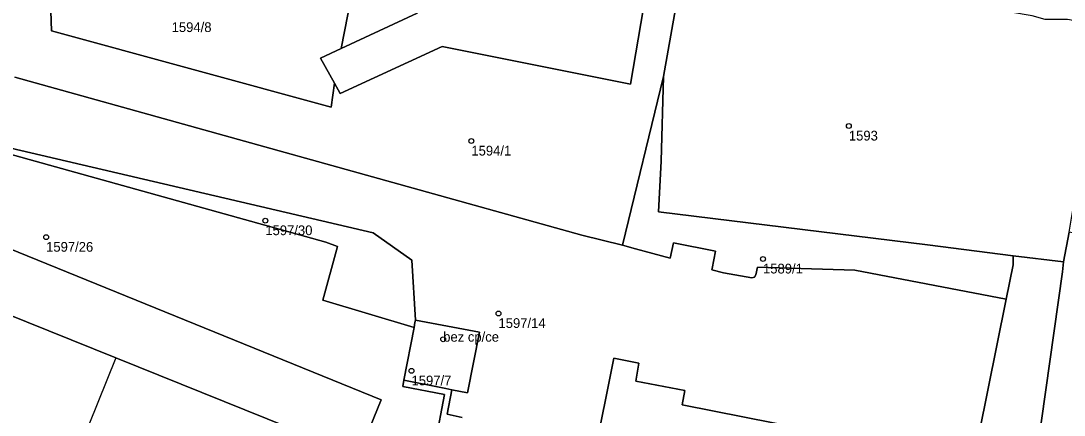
# Model space of a CAD drawing. Extents: x -878211 to -870363, y -1058464 to -1052522.
# Drawn here: x -874565.6 to -874458.6, y -1055752.2 to -1055711.7 of the extents above; entities that cross this region are included whole.
import ezdxf

# ---------------------------------------------------------------- set-up
doc = ezdxf.new("R2010")
doc.units = 0
for name, color, linetype in [('Definiční body', 7, 'Continuous'), ('Polygon budovy', 7, 'Continuous'), ('Polygon parcely', 7, 'Continuous')]:
    doc.layers.add(name, color=color, linetype=linetype)

msp = doc.modelspace()

# ---------------------------------------------------------------- linework, layer by layer
at = {"layer": 'Definiční body'}
for centre in [(-874480.66, -1055722.49994), (-874519.39, -1055724.03994), (-874540.53, -1055732.20994), (-874563.02, -1055733.90994), (-874489.47, -1055736.13994), (-874516.61, -1055741.72994), (-874522.28, -1055744.37994), (-874525.53, -1055747.61994)]:
    msp.add_circle(centre, 0.25, dxfattribs=at)
at = {"layer": 'Polygon budovy'}
for points in [[(-874525.18, -1055742.67), (-874525.27, -1055743.16), (-874526.33, -1055748.59), (-874522.02, -1055749.43), (-874521.41, -1055749.55), (-874519.8, -1055749.87), (-874518.57, -1055743.66), (-874525.13, -1055742.42)], [(-874560.47, -1055757.74), (-874562.12, -1055761.83), (-874557.06, -1055763.86), (-874556.16, -1055761.67), (-874554.28, -1055762.42), (-874554.76, -1055763.59), (-874554.29, -1055763.78), (-874554.13, -1055763.35), (-874541.55, -1055768.38), (-874535.93, -1055754.31), (-874555.85, -1055746.29)]]:
    msp.add_lwpolyline(points, close=True, dxfattribs=at)
at = {"layer": 'Polygon parcely'}
for points in [[(-874499.61, -1055697.89), (-874503.08, -1055718.2), (-874522.4, -1055714.33), (-874532.85, -1055719.17), (-874533.44, -1055718.11), (-874533.78, -1055720.55), (-874562.46, -1055712.72), (-874563.33, -1055687.13)], [(-874531.36, -1055707.35), (-874532.75, -1055714.54), (-874524.95, -1055710.92)], [(-874566.23, -1055717.48), (-874508.05, -1055733.71), (-874503.88, -1055734.73), (-874499.67, -1055717.43), (-874498.08, -1055708.34)], [(-874468.26, -1055758.77), (-874464.51, -1055740.26), (-874480.04, -1055737.28), (-874490.03, -1055736.98), (-874490.21, -1055737.78), (-874490.34, -1055738), (-874490.61, -1055738.06), (-874493.53, -1055737.56), (-874494.73, -1055737.24), (-874494.68, -1055737.12), (-874494.34, -1055735.33), (-874498.65, -1055734.47), (-874499.01, -1055736.05), (-874502.55, -1055735.11), (-874503.88, -1055734.73), (-874508.05, -1055733.71), (-874566.23, -1055717.48)], [(-874580.87, -1055721.44), (-874529.45, -1055733.46), (-874525.51, -1055736.28), (-874525.13, -1055742.42), (-874518.57, -1055743.66), (-874519.8, -1055749.87), (-874521.41, -1055749.55), (-874521.88, -1055752.08), (-874520.33, -1055752.39)], [(-874506.83, -1055756.53), (-874504.77, -1055746.31), (-874502.2, -1055746.84), (-874502.53, -1055748.68), (-874497.5, -1055749.65), (-874497.76, -1055751.11), (-874482.03, -1055754.21)], [(-874482.03, -1055754.21), (-874497.76, -1055751.11), (-874497.5, -1055749.65), (-874502.53, -1055748.68), (-874502.2, -1055746.84), (-874504.77, -1055746.31), (-874506.83, -1055756.53)], [(-874520.33, -1055752.39), (-874521.88, -1055752.08), (-874521.41, -1055749.55), (-874522.02, -1055749.43), (-874526.33, -1055748.59), (-874526.43, -1055749.21), (-874522.15, -1055750.06), (-874523.07, -1055754.9)]]:
    msp.add_lwpolyline(points, dxfattribs=at)
for points in [[(-874539.21, -1055705.94), (-874538.99, -1055704.63), (-874545.65, -1055703.38), (-874545.91, -1055704.69), (-874546.29, -1055704.59), (-874553.37, -1055703.27), (-874553.77, -1055703.2), (-874553.54, -1055701.9), (-874560.3, -1055700.85), (-874560.75, -1055700.76), (-874558.28, -1055688.05), (-874563.33, -1055687.13), (-874562.46, -1055712.72), (-874533.78, -1055720.55), (-874533.44, -1055718.11), (-874534.88, -1055715.53), (-874532.75, -1055714.54), (-874531.36, -1055707.35), (-874531.71, -1055707.29), (-874538.83, -1055706.03)], [(-874509.92, -1055691.62), (-874510.88, -1055691.45), (-874510.92, -1055691.7), (-874511.33, -1055694.42), (-874511.51, -1055695.62), (-874520.47, -1055694.08), (-874522.89, -1055706.96), (-874523.22, -1055709.14), (-874524.95, -1055710.92), (-874532.75, -1055714.54), (-874534.88, -1055715.53), (-874533.44, -1055718.11), (-874532.85, -1055719.17), (-874522.4, -1055714.33), (-874503.08, -1055718.2), (-874499.61, -1055697.89), (-874508, -1055696.25), (-874507.77, -1055695.06), (-874507.19, -1055692.04), (-874508.07, -1055691.91)], [(-874463.82, -1055735.82), (-874458.64, -1055736.45), (-874458.05, -1055733.39), (-874457.46, -1055729.7), (-874454.17, -1055712.21), (-874454.37, -1055712.25), (-874458.23, -1055711.57), (-874460.52, -1055711.56), (-874461.85, -1055711.21), (-874466.3, -1055710.45), (-874466.32, -1055710.59), (-874471.3, -1055709.75), (-874471.28, -1055709.61), (-874475.97, -1055708.87), (-874497.43, -1055704.83), (-874498.08, -1055708.34), (-874499.67, -1055717.43), (-874499.93, -1055726.1), (-874500.2, -1055731.29), (-874472.58, -1055734.69)], [(-874472.58, -1055734.69), (-874500.2, -1055731.29), (-874499.93, -1055726.1), (-874499.67, -1055717.43), (-874503.88, -1055734.73), (-874502.55, -1055735.11), (-874499.01, -1055736.05), (-874498.65, -1055734.47), (-874494.34, -1055735.33), (-874494.68, -1055737.12), (-874494.73, -1055737.24), (-874493.53, -1055737.56), (-874490.61, -1055738.06), (-874490.34, -1055738), (-874490.21, -1055737.78), (-874490.03, -1055736.98), (-874480.04, -1055737.28), (-874464.51, -1055740.26), (-874463.8, -1055736.74), (-874463.82, -1055735.82)], [(-874525.27, -1055743.16), (-874534.63, -1055740.37), (-874533.14, -1055734.86), (-874534.31, -1055734.41), (-874580.87, -1055721.44), (-874587.05, -1055720), (-874592.67, -1055718.98), (-874594.18, -1055723.95), (-874528.64, -1055750.58), (-874530.98, -1055756.3), (-874523.81, -1055758.61), (-874523.07, -1055754.9), (-874522.15, -1055750.06), (-874526.43, -1055749.21), (-874526.33, -1055748.59)], [(-874525.13, -1055742.42), (-874525.51, -1055736.28), (-874529.45, -1055733.46), (-874580.87, -1055721.44), (-874534.31, -1055734.41), (-874533.14, -1055734.86), (-874534.63, -1055740.37), (-874525.27, -1055743.16), (-874525.18, -1055742.67)], [(-874602.52, -1055750.68), (-874603.4, -1055754.16), (-874600.67, -1055756.7), (-874555.85, -1055774.44), (-874556.66, -1055771.5), (-874556.25, -1055768.93), (-874554.9, -1055765.47), (-874555.05, -1055765.41), (-874562.35, -1055762.48), (-874562.12, -1055761.83), (-874560.47, -1055757.74), (-874590.11, -1055745.83), (-874585.5, -1055734.35), (-874555.85, -1055746.29), (-874535.93, -1055754.31), (-874530.98, -1055756.3), (-874528.64, -1055750.58), (-874594.18, -1055723.95)], [(-874535.93, -1055754.31), (-874555.85, -1055746.29), (-874585.5, -1055734.35), (-874590.11, -1055745.83), (-874560.47, -1055757.74), (-874562.12, -1055761.83), (-874562.35, -1055762.48), (-874555.05, -1055765.41), (-874554.9, -1055765.47), (-874554.29, -1055763.78), (-874554.13, -1055763.35), (-874541.55, -1055768.38)], [(-874458.74, -1055737.47), (-874462.64, -1055765.06), (-874463.01, -1055769.99), (-874452.07, -1055772), (-874442.24, -1055773.92), (-874440.14, -1055764.57), (-874445.66, -1055763.54), (-874445.59, -1055763.17), (-874447.72, -1055762.78), (-874447.67, -1055762.56), (-874446.11, -1055754.16), (-874453.87, -1055752.75), (-874453.46, -1055750.23), (-874453.87, -1055750.15), (-874451.69, -1055738.33), (-874438.86, -1055740.68), (-874439.57, -1055744.63), (-874435.81, -1055745.33), (-874435.52, -1055744.02), (-874434.62, -1055738.16), (-874446.84, -1055735.72), (-874452.11, -1055734.64), (-874458.05, -1055733.39), (-874458.64, -1055736.45)], [(-874463.82, -1055735.82), (-874463.8, -1055736.74), (-874464.51, -1055740.26), (-874468.26, -1055758.77), (-874470.14, -1055768.22), (-874471.17, -1055770.39), (-874472.31, -1055772.4), (-874469.33, -1055772.9), (-874468.53, -1055768.98), (-874463.01, -1055769.99), (-874462.64, -1055765.06), (-874458.74, -1055737.47), (-874458.64, -1055736.45)], [(-874525.18, -1055742.67), (-874525.27, -1055743.16), (-874526.33, -1055748.59), (-874522.02, -1055749.43), (-874521.41, -1055749.55), (-874519.8, -1055749.87), (-874518.57, -1055743.66), (-874525.13, -1055742.42)]]:
    msp.add_lwpolyline(points, close=True, dxfattribs=at)

# ---------------------------------------------------------------- texts
at = {"layer": 'Definiční body'}
for s, p in [('1594/8', (-874550.14, -1055712.859)), ('1593', (-874480.66, -1055723.989)), ('1594/1', (-874519.39, -1055725.529)), ('1597/30', (-874540.53, -1055733.699)), ('1597/26', (-874563.02, -1055735.399)), ('1589/1', (-874489.47, -1055737.629)), ('1597/14', (-874516.61, -1055743.219)), ('bez cp/ce', (-874522.28, -1055744.629)), ('1597/7', (-874525.53, -1055749.109))]:
    msp.add_text(s, height=0.999996, dxfattribs=at).set_placement(p)

doc.saveas('drawing.dxf')
